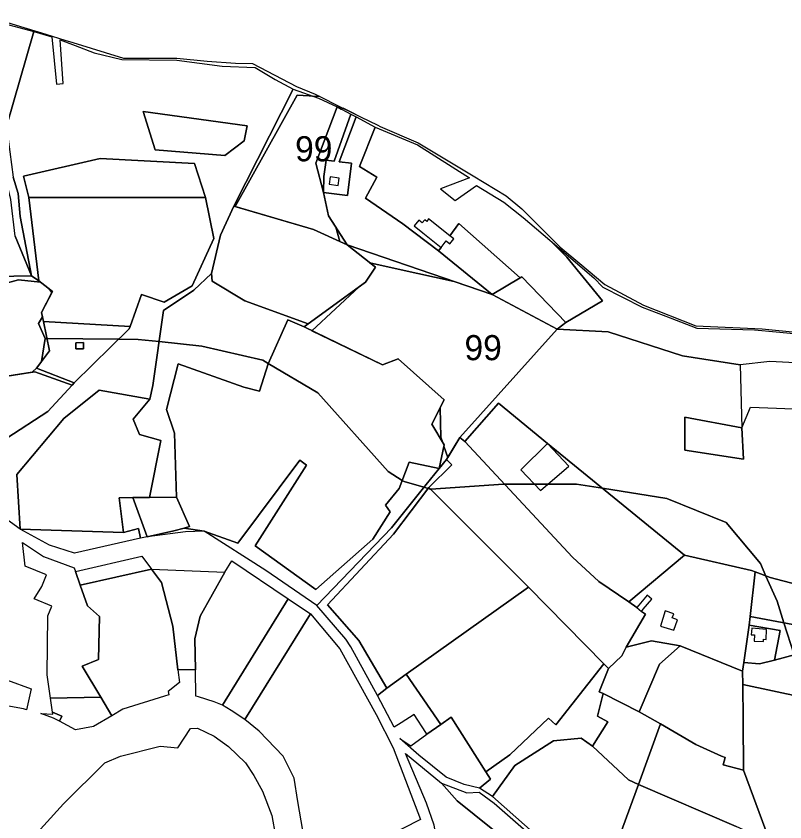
# Model space of a CAD drawing. Extents: x -477304 to -465429, y -1159113 to -1149210.
# Drawn here: x -476819.4 to -476359.9, y -1150940.8 to -1150459.3 of the extents above; entities that cross this region are included whole.
import ezdxf

# ---------------------------------------------------------------- set-up
doc = ezdxf.new("R2010")
doc.units = 0
for name, color, linetype in [('BPEJ_s', 7, 'Continuous'), ('orna_s', 7, 'Continuous'), ('PUPFL_s', 7, 'Continuous'), ('trav_porost_s', 7, 'Continuous'), ('zahrada_s', 7, 'Continuous')]:
    doc.layers.add(name, color=color, linetype=linetype)

msp = doc.modelspace()

# ---------------------------------------------------------------- linework, layer by layer
at = {"layer": 'BPEJ_s'}
for points in [[(-476851.58, -1150454.73), (-476819.44, -1150464.65), (-476801.68, -1150470.13), (-476790.39, -1150473.61), (-476785.49, -1150475.12), (-476755.22, -1150484.46), (-476723.44, -1150484.48), (-476705.31, -1150486.17), (-476688.24, -1150487.4), (-476678.03, -1150487.54), (-476651.73, -1150501.44), (-476640.67, -1150505.95), (-476637.84, -1150507.37)], [(-476637.84, -1150507.37), (-476642.27, -1150507.09), (-476644.2, -1150506.97), (-476651.5, -1150506.5), (-476688.51, -1150573.12), (-476641.64, -1150586.77), (-476625.92, -1150594.01), (-476628.26, -1150585.53), (-476632.63, -1150578.73), (-476635.67, -1150564.67), (-476640.28, -1150547.21), (-476627.52, -1150513.57), (-476625.15, -1150514.85), (-476623.9, -1150514.34), (-476616.79, -1150517.86), (-476613.6, -1150519.44), (-476603.3, -1150524.54), (-476601.73, -1150525.22), (-476579.09, -1150535.01), (-476546.29, -1150554.8), (-476526.51, -1150566.73), (-476517.03, -1150574.42), (-476494.24, -1150597.39), (-476482.5, -1150607.2), (-476467.58, -1150619.66), (-476444.3, -1150632.1), (-476413.18, -1150644.36), (-476373.37, -1150646.18), (-476331.18, -1150650.38)], [(-476830, -1150620), (-476818, -1150617), (-476804.91, -1150618.27), (-476799.61, -1150622.35), (-476798.01, -1150624.48), (-476804.19, -1150636.41), (-476803.68, -1150638.97), (-476806, -1150643), (-476802, -1150652), (-476804.29, -1150665.76), (-476807.07, -1150669.45), (-476809.82, -1150672.07), (-476842.82, -1150677.26)], [(-476395, -1150762), (-476430.5, -1150747.5), (-476468.83, -1150741.47), (-476484.5, -1150739), (-476501.62, -1150739), (-476509.61, -1150739), (-476527.47, -1150739), (-476528, -1150739), (-476571.5, -1150742), (-476571.86, -1150741.9), (-476573.03, -1150741.57), (-476575.63, -1150740.84), (-476587.5, -1150737.5), (-476588.59, -1150736.81), (-476597, -1150731.5), (-476639, -1150684.5), (-476668.74, -1150666.93), (-476672, -1150665), (-476708.5, -1150656.5), (-476733.99, -1150653.82), (-476746.5, -1150652.5), (-476758.11, -1150652.4), (-476801.03, -1150652.01), (-476802, -1150652), (-476806, -1150643), (-476803.68, -1150638.97), (-476804.19, -1150636.41), (-476798.01, -1150624.48), (-476799.61, -1150622.35), (-476804.91, -1150618.27), (-476818, -1150617), (-476830, -1150620)], [(-476842.82, -1150677.26), (-476809.82, -1150672.07), (-476807.07, -1150669.45), (-476804.29, -1150665.76), (-476802, -1150652), (-476801.03, -1150652.01), (-476758.11, -1150652.4), (-476746.5, -1150652.5), (-476733.99, -1150653.82), (-476708.5, -1150656.5), (-476672, -1150665), (-476668.74, -1150666.93), (-476639, -1150684.5), (-476597, -1150731.5), (-476588.59, -1150736.81), (-476587.5, -1150737.5), (-476575.63, -1150740.84), (-476573.03, -1150741.57), (-476571.86, -1150741.9), (-476571.5, -1150742), (-476528, -1150739), (-476527.47, -1150739), (-476509.61, -1150739), (-476501.62, -1150739), (-476484.5, -1150739), (-476468.83, -1150741.47), (-476430.5, -1150747.5), (-476395, -1150762), (-476374.5, -1150786.5), (-476371.2, -1150793.93), (-476364.5, -1150809), (-476360.45, -1150821.88), (-476354.43, -1150840.98)], [(-476261.1, -1150966.61), (-476328.5, -1150895), (-476329.74, -1150892.92), (-476334.63, -1150884.68), (-476347.5, -1150863), (-476348.01, -1150861.37), (-476354.43, -1150840.98), (-476360.45, -1150821.88), (-476364.5, -1150809), (-476371.2, -1150793.93), (-476374.5, -1150786.5), (-476395, -1150762)]]:
    msp.add_lwpolyline(points, dxfattribs=at)
for points in [[(-476626.44, -1150513.08), (-476616.79, -1150517.86), (-476623.9, -1150514.34), (-476625.15, -1150514.85), (-476627.52, -1150513.57), (-476640.28, -1150547.21), (-476635.67, -1150564.67), (-476632.63, -1150578.73), (-476628.26, -1150585.53), (-476625.92, -1150594.01), (-476641.64, -1150586.77), (-476688.51, -1150573.12), (-476651.5, -1150506.5), (-476644.2, -1150506.97), (-476642.27, -1150507.09), (-476637.84, -1150507.37)], [(-476496.07, -1150646.31), (-476554.11, -1150711.22), (-476561.45, -1150723.14), (-476563.72, -1150716.33), (-476563.54, -1150715.45), (-476564.6, -1150713.69), (-476565.5, -1150711), (-476565.95, -1150693.45), (-476563.48, -1150688.65), (-476590.97, -1150664.14), (-476600.41, -1150667.69), (-476642.59, -1150647.33), (-476614.43, -1150621.12), (-476610.67, -1150618.39), (-476604.59, -1150609.38), (-476607.96, -1150606.72), (-476591, -1150610.48), (-476557.65, -1150617.86), (-476534.77, -1150625.67)], [(-476496.07, -1150646.31), (-476534.77, -1150625.67), (-476557.65, -1150617.86), (-476591, -1150610.48), (-476607.96, -1150606.72), (-476604.59, -1150609.38), (-476610.67, -1150618.39), (-476614.43, -1150621.12), (-476642.59, -1150647.33), (-476600.41, -1150667.69), (-476590.97, -1150664.14), (-476563.48, -1150688.65), (-476565.95, -1150693.45), (-476565.5, -1150711), (-476564.6, -1150713.69), (-476563.54, -1150715.45), (-476563.72, -1150716.33), (-476561.45, -1150723.14), (-476554.11, -1150711.22)]]:
    msp.add_lwpolyline(points, close=True, dxfattribs=at)
at = {"layer": 'orna_s'}
for points in [[(-476816.98, -1150765.98), (-476755.33, -1150767.87), (-476746.32, -1150765.51), (-476745.02, -1150771.21), (-476784.62, -1150780.27), (-476799.54, -1150775.46)], [(-476822.77, -1150871.91), (-476828.88, -1150870.6), (-476838.83, -1150867.21), (-476844.84, -1150864.17), (-476838.93, -1150850.89), (-476810.52, -1150861.32), (-476813.12, -1150873.78), (-476814.95, -1150873.32)], [(-476447.39, -1150918.57), (-476434.21, -1150882.31), (-476413.1, -1150894.61), (-476397.72, -1150901.56), (-476395.58, -1150902.35), (-476396.78, -1150906.78), (-476384.56, -1150909.96), (-476371.19, -1150945.92), (-476371.72, -1150951.61), (-476389.09, -1150943.65)]]:
    msp.add_lwpolyline(points, close=True, dxfattribs=at)
at = {"layer": 'PUPFL_s'}
for points in [[(-476823.87, -1150464.53), (-476808.86, -1150468.56), (-476825.2, -1150525.26), (-476821.15, -1150555.51), (-476818.29, -1150565.22), (-476817.09, -1150579.05), (-476810.17, -1150614.43), (-476820.09, -1150590.89), (-476822.57, -1150568.81), (-476824.28, -1150561.39), (-476843.81, -1150559.74), (-476848.39, -1150574.43), (-476866.68, -1150582.88), (-476874.89, -1150580.25), (-476870.96, -1150568.72), (-476846.56, -1150540.47), (-476849.75, -1150532.63), (-476832.47, -1150485.11)], [(-476640.28, -1150547.21), (-476635.67, -1150564.67), (-476632.63, -1150578.73), (-476621.5, -1150596.05), (-476641.64, -1150586.77), (-476689.35, -1150572.88), (-476653.83, -1150502.9), (-476638.62, -1150508.41), (-476627.52, -1150513.57)], [(-476681.38, -1150524.97), (-476683.07, -1150533.91), (-476694.7, -1150542.66), (-476736.3, -1150539.23), (-476743.51, -1150516.26)], [(-476681.38, -1150524.97), (-476743.51, -1150516.26), (-476736.3, -1150539.23), (-476694.7, -1150542.66), (-476683.07, -1150533.91)], [(-476590.97, -1150664.14), (-476600.41, -1150667.69), (-476647.24, -1150645.08), (-476644.76, -1150643.16), (-476610.67, -1150618.39), (-476604.59, -1150609.38), (-476621.5, -1150596.05), (-476534.77, -1150625.67), (-476496.07, -1150646.31), (-476554.11, -1150711.22), (-476562.1, -1150724.19), (-476566.47, -1150729.65), (-476563.54, -1150715.45), (-476570.95, -1150703.17), (-476563.48, -1150688.65)], [(-476702.22, -1150617.79), (-476682.61, -1150629.53), (-476644.76, -1150643.16), (-476647.24, -1150645.08), (-476657.03, -1150640.86), (-476668.79, -1150667.04), (-476673.92, -1150683.49), (-476683.32, -1150681.06), (-476722.57, -1150667.07), (-476729.51, -1150694.31), (-476724.74, -1150708.59), (-476723.57, -1150746.81), (-476739.62, -1150746.92), (-476732.88, -1150712.99), (-476745.58, -1150709.41), (-476749.54, -1150700.22), (-476739.56, -1150688.22), (-476737.73, -1150679.98), (-476731.35, -1150635.31), (-476713.28, -1150623.08), (-476702.68, -1150613.2)], [(-476749.74, -1150747.01), (-476741.17, -1150770.45), (-476745.02, -1150771.21), (-476746.32, -1150765.51), (-476755.33, -1150767.87), (-476757.81, -1150747.09)], [(-476379.92, -1150790.58), (-476377.59, -1150791.48), (-476380.67, -1150818.04), (-476381.3, -1150823.35), (-476384.4, -1150845.66), (-476385.29, -1150850.76), (-476422.52, -1150835.56), (-476439.61, -1150832.6), (-476454.66, -1150836.4), (-476443.3, -1150816.69), (-476445.68, -1150815.06), (-476444.5, -1150813.68), (-476439.45, -1150807.74), (-476442.19, -1150805.41), (-476447.24, -1150811.35), (-476448.42, -1150812.73), (-476453.14, -1150809.25), (-476419.83, -1150781.46)], [(-476424.1, -1150820.02), (-476427.22, -1150818.94), (-476426.36, -1150816.48), (-476431.46, -1150814.71), (-476434.15, -1150823.9), (-476426.25, -1150826.21)], [(-476422.52, -1150835.56), (-476434.81, -1150846.51), (-476447.04, -1150874.96), (-476468.41, -1150864.18), (-476470.89, -1150863.06), (-476465.3, -1150849.19), (-476457.35, -1150841.59), (-476454.66, -1150836.4), (-476439.61, -1150832.6)]]:
    msp.add_lwpolyline(points, close=True, dxfattribs=at)
for points in [[(-476825.2, -1150525.26), (-476808.86, -1150468.56), (-476798.11, -1150471.63), (-476795.28, -1150500.02), (-476791.25, -1150499.51), (-476793.15, -1150473.49), (-476784.06, -1150476.9), (-476772.75, -1150481.28), (-476756.19, -1150485.21), (-476723.36, -1150485.61), (-476696.3, -1150489.15), (-476676.51, -1150489.93), (-476664.6, -1150497.16), (-476653.83, -1150502.9), (-476689.35, -1150572.88), (-476697.16, -1150590.23), (-476702.68, -1150613.2), (-476713.28, -1150623.08), (-476731.35, -1150635.31), (-476737.73, -1150679.98), (-476739.56, -1150688.22), (-476769.7, -1150682.93), (-476790.97, -1150699.86), (-476818.91, -1150733.2), (-476816.98, -1150765.98), (-476828.58, -1150757.45)], [(-476825.02, -1150711.46), (-476800.49, -1150695.61), (-476785.98, -1150679.87), (-476784.63, -1150678.49), (-476751.76, -1150646.15), (-476751.25, -1150644.76), (-476744.48, -1150625.6), (-476730.97, -1150630.31), (-476714.11, -1150620.55), (-476701.17, -1150592.21), (-476706.22, -1150567.62), (-476712.76, -1150547.33), (-476769.12, -1150544.46), (-476814.92, -1150555.03), (-476811.92, -1150567.73), (-476805.79, -1150617.59), (-476810.17, -1150614.43), (-476817.09, -1150579.05), (-476818.29, -1150565.22), (-476821.15, -1150555.51)], [(-476842.32, -1150615.02), (-476810.17, -1150614.43), (-476805.79, -1150617.59), (-476797.68, -1150623.84), (-476804.19, -1150636.41), (-476803.11, -1150641.8), (-476799.52, -1150659.42), (-476807.26, -1150669.7), (-476784.63, -1150678.49), (-476785.98, -1150679.87), (-476808.26, -1150671.82), (-476842.82, -1150677.26)], [(-476812.56, -1150953.81), (-476791.13, -1150930.01), (-476766.39, -1150905.56), (-476757.04, -1150901.57), (-476733.33, -1150895.54), (-476722.71, -1150896.56), (-476715.15, -1150884.99), (-476710.94, -1150884.82), (-476701.07, -1150889.58), (-476692.42, -1150895.81), (-476682.32, -1150905.61), (-476677.36, -1150913.17), (-476672.17, -1150922.38), (-476666.61, -1150937.08), (-476664.44, -1150949.33)]]:
    msp.add_lwpolyline(points, dxfattribs=at)
at = {"layer": 'trav_porost_s'}
for points in [[(-476635.46, -1150555.22), (-476635.67, -1150564.67), (-476640.28, -1150547.21), (-476627.52, -1150513.57), (-476619.41, -1150517.96), (-476629.22, -1150545.94), (-476634.18, -1150545.3)], [(-476634.18, -1150545.3), (-476629.22, -1150545.94), (-476619.41, -1150517.96), (-476616.12, -1150519.47), (-476626.25, -1150546.32), (-476618.91, -1150547.27), (-476621.39, -1150566.51), (-476635.67, -1150564.67), (-476635.46, -1150555.22)], [(-476603.72, -1150555.47), (-476610.57, -1150568.05), (-476588.21, -1150583.38), (-476566.86, -1150599.63), (-476534.77, -1150625.67), (-476621.5, -1150596.05), (-476632.63, -1150578.73), (-476635.67, -1150564.67), (-476621.39, -1150566.51), (-476618.91, -1150547.27), (-476626.25, -1150546.32), (-476616.12, -1150519.47), (-476604.89, -1150525.7), (-476614.08, -1150549.17)], [(-476575.13, -1150580.96), (-476576.7, -1150582.93), (-476578.74, -1150581.26), (-476581.56, -1150584.72), (-476576.26, -1150588.89), (-476565.33, -1150597.5), (-476566.86, -1150599.63), (-476588.21, -1150583.38), (-476610.57, -1150568.05), (-476603.72, -1150555.47), (-476614.08, -1150549.17), (-476604.89, -1150525.7), (-476579.47, -1150536.16), (-476548.44, -1150555.9), (-476565.84, -1150562.55), (-476556.99, -1150569.56), (-476544.32, -1150560.55), (-476527.86, -1150570.59), (-476516.32, -1150579.69), (-476500.39, -1150593.29), (-476490.17, -1150603.42), (-476468.87, -1150629.42), (-476490.9, -1150642.48), (-476517.15, -1150615.16), (-476518.07, -1150615.71), (-476554.77, -1150583.18), (-476560.12, -1150590.68), (-476572.85, -1150580.55), (-476573.91, -1150581.97)], [(-476706.22, -1150567.62), (-476811.92, -1150567.73), (-476814.92, -1150555.03), (-476769.12, -1150544.46), (-476712.76, -1150547.33)], [(-476632.31, -1150559.67), (-476626.97, -1150560.5), (-476626.29, -1150556.15), (-476631.63, -1150555.32)], [(-476730.97, -1150630.31), (-476744.48, -1150625.6), (-476751.25, -1150644.76), (-476803.11, -1150641.8), (-476804.19, -1150636.41), (-476797.68, -1150623.84), (-476805.79, -1150617.59), (-476811.92, -1150567.73), (-476706.22, -1150567.62), (-476701.17, -1150592.21), (-476714.11, -1150620.55)], [(-476682.61, -1150629.53), (-476702.22, -1150617.79), (-476702.68, -1150613.2), (-476697.16, -1150590.23), (-476689.35, -1150572.88), (-476641.64, -1150586.77), (-476621.5, -1150596.05), (-476604.59, -1150609.38), (-476610.67, -1150618.39), (-476644.76, -1150643.16)], [(-476557.87, -1150592.47), (-476560.12, -1150590.68), (-476554.77, -1150583.18), (-476518.07, -1150615.71), (-476534.77, -1150625.67), (-476566.86, -1150599.63), (-476565.33, -1150597.5), (-476562.39, -1150593.67), (-476560.13, -1150595.42)], [(-476378.07, -1150646.84), (-476365.14, -1150647.97), (-476331.49, -1150651.25), (-476308.07, -1150660.46), (-476297.58, -1150664.15), (-476287.88, -1150665.9), (-476286.58, -1150666.82), (-476286.32, -1150668.68), (-476319.32, -1150668.25), (-476368.8, -1150665.69), (-476386.61, -1150667.75), (-476421.17, -1150662.33), (-476465.43, -1150647.97), (-476496.07, -1150646.31), (-476490.9, -1150642.48), (-476468.87, -1150629.42), (-476490.17, -1150603.42), (-476500.39, -1150593.29), (-476489.18, -1150602.81), (-476474.07, -1150615.61), (-476468.67, -1150621.23), (-476445.25, -1150633.29), (-476428.52, -1150639.56), (-476412.6, -1150645.75)], [(-476490.9, -1150642.48), (-476496.07, -1150646.31), (-476534.77, -1150625.67), (-476518.07, -1150615.71), (-476517.15, -1150615.16)], [(-476751.76, -1150646.15), (-476784.63, -1150678.49), (-476807.26, -1150669.7), (-476799.52, -1150659.42), (-476803.11, -1150641.8), (-476751.25, -1150644.76)], [(-476590.44, -1150741.62), (-476598.7, -1150751.62), (-476595.74, -1150755.49), (-476606.29, -1150771.97), (-476640.23, -1150801.91), (-476676.6, -1150775.9), (-476645.92, -1150727.75), (-476649.87, -1150724.62), (-476686.92, -1150774.35), (-476707.09, -1150767.05), (-476718.88, -1150765.22), (-476715.73, -1150764.36), (-476723.57, -1150746.81), (-476724.74, -1150708.59), (-476729.51, -1150694.31), (-476722.57, -1150667.07), (-476683.32, -1150681.06), (-476673.92, -1150683.49), (-476668.79, -1150667.04), (-476657.03, -1150640.86), (-476647.24, -1150645.08), (-476600.41, -1150667.69), (-476590.97, -1150664.14), (-476563.48, -1150688.65), (-476570.95, -1150703.17), (-476563.54, -1150715.45), (-476566.47, -1150729.65), (-476584.4, -1150725.91)], [(-476783.69, -1150658.22), (-476779.15, -1150658.11), (-476779.24, -1150654.37), (-476783.78, -1150654.48)], [(-476779.24, -1150654.37), (-476779.15, -1150658.11), (-476783.69, -1150658.22), (-476783.78, -1150654.48)], [(-476888.76, -1150680.75), (-476843.14, -1150683.99), (-476842.82, -1150677.26), (-476808.26, -1150671.82), (-476785.98, -1150679.87), (-476800.49, -1150695.61), (-476825.02, -1150711.46), (-476826.28, -1150728.25), (-476877.98, -1150719.54), (-476893.2, -1150708.77), (-476895.26, -1150711.59), (-476903.4, -1150706.62), (-476903.87, -1150704.56), (-476905.48, -1150697.54), (-476903.09, -1150692.77)], [(-476755.33, -1150767.87), (-476816.98, -1150765.98), (-476818.91, -1150733.2), (-476790.97, -1150699.86), (-476769.7, -1150682.93), (-476739.56, -1150688.22), (-476749.54, -1150700.22), (-476745.58, -1150709.41), (-476732.88, -1150712.99), (-476739.62, -1150746.92), (-476749.74, -1150747.01), (-476757.81, -1150747.09)], [(-476501.72, -1150714.62), (-476419.83, -1150781.46), (-476453.14, -1150809.25), (-476471.13, -1150797.15), (-476486.79, -1150782.65), (-476551.22, -1150713.52), (-476531.08, -1150690.59), (-476501.72, -1150714.62), (-476517.72, -1150730.44), (-476506.03, -1150742.78), (-476488.98, -1150728.17)], [(-476384.69, -1150724), (-476419.71, -1150718.78), (-476419.74, -1150699), (-476385.58, -1150705.35)], [(-476465.3, -1150849.19), (-476468.06, -1150846.38), (-476513.18, -1150800.54), (-476572.67, -1150741.09), (-476558.91, -1150727.49), (-476562.1, -1150724.19), (-476554.11, -1150711.22), (-476551.22, -1150713.52), (-476486.79, -1150782.65), (-476471.13, -1150797.15), (-476453.14, -1150809.25), (-476448.42, -1150812.73), (-476445.68, -1150815.06), (-476443.3, -1150816.69), (-476454.66, -1150836.4), (-476457.35, -1150841.59)], [(-476606.29, -1150771.97), (-476595.74, -1150755.49), (-476598.7, -1150751.62), (-476590.44, -1150741.62), (-476584.4, -1150725.91), (-476566.47, -1150729.65), (-476574.32, -1150739.19), (-476594.95, -1150765.17), (-476639.7, -1150811.53), (-476670.1, -1150790.5), (-476707.09, -1150767.05), (-476686.92, -1150774.35), (-476649.87, -1150724.62), (-476645.92, -1150727.75), (-476676.6, -1150775.9), (-476640.23, -1150801.91)], [(-476594.95, -1150765.17), (-476574.32, -1150739.19), (-476566.47, -1150729.65), (-476562.1, -1150724.19), (-476558.91, -1150727.49), (-476572.67, -1150741.09), (-476593.89, -1150768.97), (-476633.24, -1150811.04), (-476614.53, -1150832.51), (-476597.78, -1150860.86), (-476603.32, -1150865.32), (-476619.39, -1150836.29), (-476622.38, -1150831.6), (-476639.7, -1150811.53)], [(-476593.89, -1150768.97), (-476572.67, -1150741.09), (-476513.18, -1150800.54), (-476586.23, -1150852.63), (-476597.78, -1150860.86), (-476614.53, -1150832.51), (-476633.24, -1150811.04)], [(-476725.2, -1150766.96), (-476741.17, -1150770.45), (-476749.74, -1150747.01), (-476739.62, -1150746.92), (-476723.57, -1150746.81), (-476715.73, -1150764.36), (-476718.88, -1150765.22)], [(-476725.2, -1150766.96), (-476718.88, -1150765.22), (-476707.09, -1150767.05), (-476718.25, -1150767.43), (-476741.17, -1150770.45)], [(-476779.98, -1150847.83), (-476768.81, -1150866.24), (-476798.85, -1150866.86), (-476800.79, -1150852.99), (-476800.39, -1150817.73), (-476797.99, -1150811.9), (-476808.6, -1150807.53), (-476804.11, -1150800.15), (-476801.33, -1150793.14), (-476814.11, -1150788.01), (-476815.66, -1150773.79), (-476803.01, -1150782.24), (-476784.71, -1150788.92), (-476783.94, -1150791.13), (-476781.09, -1150799.34), (-476776.81, -1150811.64), (-476769.6, -1150818.04), (-476770.19, -1150843.72)], [(-476744.22, -1150782.09), (-476738.59, -1150789.86), (-476781.09, -1150799.34), (-476783.94, -1150791.13)], [(-476690.5, -1150784.87), (-476656.85, -1150807.48), (-476696.07, -1150871.05), (-476701.11, -1150869.14), (-476710.43, -1150866.1), (-476711.95, -1150865.6), (-476712.25, -1150849.97), (-476712.6, -1150831.35), (-476709.49, -1150817.8), (-476694.57, -1150791.62)], [(-476721.8, -1150857.62), (-476728.63, -1150862.99), (-476728.07, -1150864.89), (-476730.77, -1150865.71), (-476755.71, -1150873.48), (-476762.16, -1150877.53), (-476768.81, -1150866.24), (-476779.98, -1150847.83), (-476770.19, -1150843.72), (-476769.6, -1150818.04), (-476776.81, -1150811.64), (-476781.09, -1150799.34), (-476738.59, -1150789.86), (-476732.5, -1150797.86), (-476725.7, -1150823.87), (-476722.77, -1150849.94)], [(-476712.6, -1150831.35), (-476712.25, -1150849.97), (-476722.77, -1150849.94), (-476725.7, -1150823.87), (-476732.5, -1150797.86), (-476738.59, -1150789.86), (-476694.57, -1150791.62), (-476709.49, -1150817.8)], [(-476586.23, -1150852.63), (-476513.18, -1150800.54), (-476468.06, -1150846.38), (-476496.87, -1150882.78), (-476501.25, -1150878.91), (-476524.38, -1150900.8), (-476538.73, -1150910.86), (-476559.45, -1150878.26), (-476565.54, -1150882.57)], [(-476656.85, -1150807.48), (-476643.54, -1150816.44), (-476682.7, -1150879.6), (-476690.85, -1150874.2), (-476696.07, -1150871.05)], [(-476651.07, -1150928.68), (-476653.12, -1150914.79), (-476659.89, -1150901.57), (-476674.11, -1150886.58), (-476682.7, -1150879.6), (-476643.54, -1150816.44), (-476625.93, -1150837.46), (-476604.19, -1150876.72), (-476594.1, -1150896.54), (-476577.61, -1150939.37), (-476639.54, -1150970.85), (-476644.47, -1150965.09), (-476646.08, -1150957.47)], [(-476353.49, -1150840.72), (-476366.17, -1150844.19), (-476362.73, -1150826.42), (-476381.3, -1150823.35), (-476380.67, -1150818.04), (-476348.74, -1150824.1)], [(-476447.04, -1150874.96), (-476434.81, -1150846.51), (-476422.52, -1150835.56), (-476385.29, -1150850.76), (-476385.1, -1150858.82), (-476384.75, -1150879.91), (-476384.56, -1150909.96), (-476396.78, -1150906.78), (-476395.58, -1150902.35), (-476397.72, -1150901.56), (-476413.1, -1150894.61), (-476434.21, -1150882.31)], [(-476534.64, -1150925.58), (-476542.51, -1150920.67), (-476535.86, -1150915.38), (-476538.73, -1150910.86), (-476524.38, -1150900.8), (-476501.25, -1150878.91), (-476496.87, -1150882.78), (-476468.06, -1150846.38), (-476465.3, -1150849.19), (-476470.89, -1150863.06), (-476468.41, -1150864.18), (-476471.96, -1150877.74), (-476465.67, -1150881.12), (-476474.96, -1150895.64), (-476481.59, -1150890.85), (-476498.17, -1150892.38), (-476521.41, -1150907.09)], [(-476371.22, -1150958.62), (-476371.72, -1150951.61), (-476371.19, -1150945.92), (-476384.56, -1150909.96), (-476384.75, -1150879.91), (-476385.1, -1150858.82), (-476349.63, -1150866.32), (-476350.43, -1150872.41), (-476328.51, -1150889.43), (-476357.03, -1150970.64)], [(-476773.18, -1150883.86), (-476783.94, -1150885.82), (-476793.41, -1150880.54), (-476792.16, -1150877.6), (-476797.73, -1150875.2), (-476798.85, -1150866.86), (-476768.81, -1150866.24), (-476762.16, -1150877.53)], [(-476453.39, -1150915.78), (-476474.96, -1150895.64), (-476465.67, -1150881.12), (-476471.96, -1150877.74), (-476468.41, -1150864.18), (-476447.04, -1150874.96), (-476434.21, -1150882.31), (-476447.39, -1150918.57)], [(-476797.73, -1150875.2), (-476792.16, -1150877.6), (-476793.41, -1150880.54), (-476797.15, -1150878.82), (-476804.6, -1150876.03), (-476797.56, -1150876.5)], [(-476573.89, -1150888.49), (-476565.54, -1150882.57), (-476559.45, -1150878.26), (-476538.73, -1150910.86), (-476535.86, -1150915.38), (-476542.51, -1150920.67), (-476551.55, -1150918.49), (-476562.32, -1150914.04), (-476578.66, -1150901.01), (-476589.99, -1150891.07), (-476583.57, -1150895.35)], [(-476534.64, -1150925.58), (-476521.41, -1150907.09), (-476498.17, -1150892.38), (-476481.59, -1150890.85), (-476474.96, -1150895.64), (-476453.39, -1150915.78), (-476447.39, -1150918.57), (-476466.14, -1150969.46), (-476474.78, -1150970.34), (-476501.6, -1150954.99)], [(-476545.3, -1150995.34), (-476533.98, -1151005.84), (-476520.91, -1150998.56), (-476516.13, -1150996.15), (-476497.7, -1150985.68), (-476469.68, -1151020.62), (-476467.22, -1151023.39), (-476422.97, -1151069.08), (-476406.46, -1151086.27), (-476408.75, -1151088.26), (-476416.87, -1151078.44), (-476470.71, -1151072.75), (-476520.03, -1151077.03), (-476537.32, -1151068.73), (-476549.99, -1151048.79), (-476569.51, -1150942.88), (-476574.2, -1150929.63), (-476586.68, -1150899.87), (-476565.05, -1150917.63), (-476555.79, -1150928.25), (-476514.06, -1150961.64), (-476509.57, -1150967.68), (-476534.39, -1150977.19)], [(-476550.04, -1150923.44), (-476542.72, -1150923.05), (-476533.57, -1150929.63), (-476501.81, -1150957.48), (-476474.84, -1150972.71), (-476475.96, -1151006.08), (-476469.68, -1151020.62), (-476497.7, -1150985.68), (-476509.57, -1150967.68), (-476514.06, -1150961.64), (-476555.79, -1150928.25), (-476565.05, -1150917.63)]]:
    msp.add_lwpolyline(points, close=True, dxfattribs=at)
for points in [[(-476820.09, -1150590.89), (-476810.17, -1150614.43), (-476842.32, -1150615.02)], [(-476308.75, -1150810.6), (-476368.73, -1150794.88), (-476377.59, -1150791.48), (-476379.92, -1150790.58), (-476419.83, -1150781.46), (-476501.72, -1150714.62), (-476531.08, -1150690.59), (-476551.22, -1150713.52), (-476554.11, -1150711.22), (-476496.07, -1150646.31), (-476465.43, -1150647.97), (-476421.17, -1150662.33), (-476386.61, -1150667.75), (-476385.58, -1150705.35), (-476419.74, -1150699), (-476419.71, -1150718.78), (-476384.69, -1150724), (-476385.58, -1150705.35), (-476380.43, -1150692.92), (-476344.28, -1150694.31)], [(-476348.74, -1150824.1), (-476380.67, -1150818.04), (-476377.59, -1150791.48), (-476368.73, -1150794.88), (-476308.75, -1150810.6)], [(-476349.63, -1150866.32), (-476385.1, -1150858.82), (-476385.29, -1150850.76), (-476384.4, -1150845.66), (-476375, -1150846.4), (-476366.17, -1150844.19), (-476353.49, -1150840.72)], [(-476466.14, -1150969.46), (-476447.39, -1150918.57), (-476389.09, -1150943.65)]]:
    msp.add_lwpolyline(points, dxfattribs=at)
at = {"layer": 'zahrada_s'}
for points in [[(-476366.17, -1150844.19), (-476375, -1150846.4), (-476384.4, -1150845.66), (-476381.3, -1150823.35), (-476362.73, -1150826.42)], [(-476379.95, -1150828.97), (-476378, -1150829.09), (-476378.22, -1150832.78), (-476372.7, -1150833.11), (-476372.62, -1150831.71), (-476371.17, -1150831.8), (-476370.82, -1150825.91), (-476379.72, -1150825.13)], [(-476586.23, -1150852.63), (-476565.54, -1150882.57), (-476573.89, -1150888.49), (-476574.56, -1150887.46), (-476581.57, -1150876.56), (-476589.3, -1150881.53), (-476593.52, -1150884.25), (-476603.32, -1150865.32), (-476597.78, -1150860.86)]]:
    msp.add_lwpolyline(points, close=True, dxfattribs=at)

# ---------------------------------------------------------------- texts
at = {"layer": 'BPEJ_s'}
for p in [(-476652.65, -1150546.07), (-476551.4, -1150664.93)]:
    msp.add_text('99', height=15, dxfattribs=at).set_placement(p)

doc.saveas('drawing.dxf')
